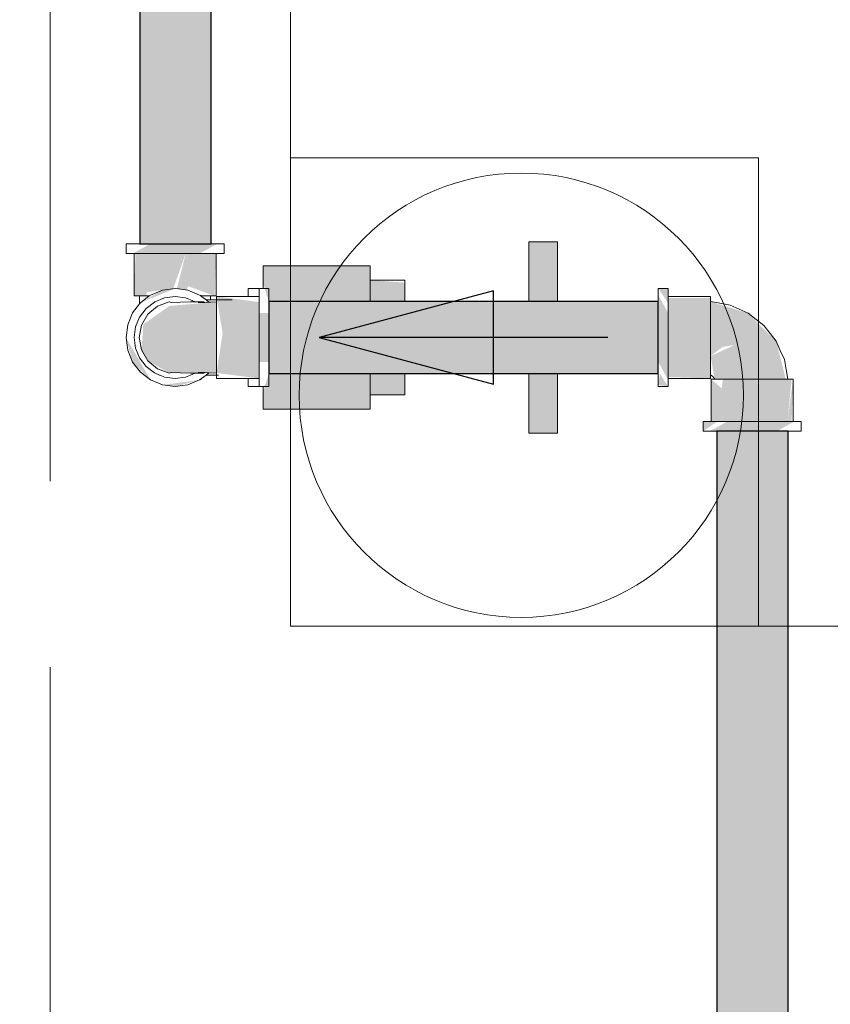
# Model space of a CAD drawing. Header units: millimetres. Extents: x 567 to 934, y -1 to 364.
# Tile 695 of 1056: x 781.111 to 781.673, y 107.12 to 107.803. Entities that reach past the tile are written whole.
import ezdxf

# ---------------------------------------------------------------- set-up
doc = ezdxf.new("R2010")
doc.units = ezdxf.units.MM
doc.header["$MEASUREMENT"] = 0
doc.linetypes.add('HIDDEN2', pattern=[0.47625, 0.3175, -0.15875])
for name, color, linetype, lineweight in [('A-WALL', 7, 'Continuous', 25), ('AF-Condutos', 140, 'Continuous', 25), ('AF-Conexões', 152, 'Continuous', 18), ('AF-Registro', 253, 'Continuous', 18), ('AF-Sentido conduto', 140, 'Continuous', 30), ('ARQ-ALV-REB', 7, 'Continuous', 18), ('Caixas e Ralos - TIGRE', 7, 'Continuous', 13), ('DI-Detalhes', 1, 'HIDDEN2', 9), ('Peças hidrossanitárias', 7, 'Continuous', 13)]:
    doc.layers.add(name, color=color, linetype=linetype, lineweight=lineweight)

msp = doc.modelspace()

# ---------------------------------------------------------------- hatches: boundary and pattern name
at = {"layer": 'AF-Condutos', "linetype": 'Continuous'}
for points in [[(781.24399, 107.64767), (781.24399, 108.1478), (781.19453, 108.1478), (781.19453, 107.64767)], [(781.28399, 107.60754), (781.28399, 107.59284), (781.55399, 107.59284), (781.55399, 107.60754)], [(781.55399, 107.59284), (781.28399, 107.59284), (781.28399, 107.5725), (781.55399, 107.5725)], [(781.55399, 107.55781), (781.55399, 107.5725), (781.28399, 107.5725), (781.28399, 107.55781)], [(781.59876, 107.51767), (781.59453, 107.51767), (781.59453, 105.2741)], [(781.59876, 107.51767), (781.59457, 105.29389), (781.59876, 105.29397)], [(781.60649, 107.51767), (781.59876, 107.51767), (781.59876, 105.2741)], [(781.59883, 105.29397), (781.60649, 105.29411), (781.60649, 107.51767)], [(781.61638, 107.51767), (781.60649, 107.51767), (781.60649, 105.2741)], [(781.61638, 107.51767), (781.60658, 105.2941), (781.61638, 105.2941)], [(781.62671, 107.51767), (781.61638, 107.51767), (781.61638, 105.2741)], [(781.62671, 107.51767), (781.61647, 105.2941), (781.62671, 105.2941)], [(781.63572, 107.51767), (781.62671, 107.51767), (781.62671, 105.2741)], [(781.63572, 107.51767), (781.62679, 105.2941), (781.63572, 105.2941)], [(781.64183, 107.51767), (781.63572, 107.51767), (781.63572, 105.2741)], [(781.64183, 107.51767), (781.63577, 105.2941), (781.64183, 105.2941)], [(781.64399, 107.51767), (781.64183, 107.51767), (781.64183, 105.2741)], [(781.64399, 107.51767), (781.64185, 105.2941), (781.64399, 105.2941)]]:
    msp.add_hatch(color=151, dxfattribs=at).paths.add_polyline_path(points)
at = {"layer": 'AF-Conexões', "linetype": 'Continuous'}
for points in [[(781.18954, 107.64087), (781.23599, 107.64087), (781.24843, 107.64767), (781.20199, 107.64767)], [(781.19059, 107.61147), (781.1989, 107.61147), (781.20479, 107.64087), (781.19156, 107.64087)], [(781.21773, 107.61651), (781.22634, 107.64087), (781.20479, 107.64087), (781.19943, 107.6141)], [(781.2273, 107.61558), (781.23319, 107.64087), (781.22634, 107.64087), (781.22025, 107.61651)], [(781.24642, 107.61147), (781.24739, 107.64087), (781.23319, 107.64087), (781.22793, 107.6183)], [(781.21899, 107.61667), (781.21019, 107.61551), (781.19494, 107.60671)], [(781.56079, 107.61667), (781.55399, 107.61667), (781.56079, 107.60671)], [(781.56079, 107.55323), (781.56079, 107.59967), (781.55399, 107.61212), (781.55399, 107.56567)], [(781.19577, 107.57382), (781.19988, 107.56664), (781.21495, 107.55803), (781.24779, 107.55803), (781.24779, 107.60732), (781.21502, 107.60456), (781.19694, 107.59169)], [(781.27719, 107.55427), (781.27719, 107.60727), (781.24779, 107.61107), (781.25195, 107.58569), (781.24779, 107.55808)], [(781.59019, 107.6101), (781.56079, 107.6101), (781.56079, 107.56259), (781.59019, 107.56259)], [(781.61007, 107.57896), (781.59019, 107.56977), (781.59313, 107.55387), (781.64236, 107.55387), (781.63575, 107.58005), (781.61637, 107.59943), (781.59019, 107.60757), (781.59019, 107.56977), (781.59863, 107.57617), (781.621, 107.57972)], [(781.27719, 107.56567), (781.28399, 107.56567), (781.28399, 107.59967), (781.27719, 107.59967)], [(781.20199, 107.55323), (781.18499, 107.58267), (781.18954, 107.56567)], [(781.55399, 107.54983), (781.56079, 107.54867), (781.55502, 107.55781)], [(781.56079, 107.55524), (781.59019, 107.55427), (781.59019, 107.56259), (781.56079, 107.56259)], [(781.23599, 107.55323), (781.21019, 107.54983), (781.21899, 107.54867)], [(781.59059, 107.55387), (781.59059, 107.52447), (781.59439, 107.52447), (781.59791, 107.5474)], [(781.64642, 107.55387), (781.5989, 107.55387), (781.59439, 107.52447), (781.64359, 107.52447)], [(781.64642, 107.52447), (781.64739, 107.55387), (781.64359, 107.52447)], [(781.58499, 107.52447), (781.58499, 107.51767), (781.59494, 107.52447)], [(781.64843, 107.52447), (781.60199, 107.52447), (781.58954, 107.51767), (781.63599, 107.51767)]]:
    msp.add_hatch(color=161, dxfattribs=at).paths.add_polyline_path(points)
at = {"layer": 'AF-Registro', "linetype": 'Continuous'}
for points in [[(781.48417, 107.60754), (781.48417, 107.64907), (781.46417, 107.64907), (781.46417, 107.60754)], [(781.35417, 107.6324), (781.28017, 107.6324), (781.28017, 107.63023), (781.35417, 107.61983)], [(781.28017, 107.61983), (781.35417, 107.61983), (781.28017, 107.63023)], [(781.28017, 107.61983), (781.28399, 107.60754), (781.35417, 107.60754), (781.35417, 107.61983)], [(781.37817, 107.62071), (781.35417, 107.62245), (781.35417, 107.60754), (781.37817, 107.60754)], [(781.35417, 107.54552), (781.30008, 107.55781), (781.28399, 107.55781), (781.28017, 107.54552)], [(781.35417, 107.54552), (781.35417, 107.55781), (781.30008, 107.55781)], [(781.35417, 107.54289), (781.37817, 107.54289), (781.37817, 107.55781), (781.35417, 107.55781)], [(781.46417, 107.55781), (781.46417, 107.51627), (781.48417, 107.51627), (781.48417, 107.55781)], [(781.35417, 107.53512), (781.35417, 107.54552), (781.28017, 107.54552)], [(781.28017, 107.53295), (781.35417, 107.53295), (781.35417, 107.53512), (781.28017, 107.54552)]]:
    msp.add_hatch(color=254, dxfattribs=at).paths.add_polyline_path(points)

# ---------------------------------------------------------------- linework, layer by layer
at = {"layer": 'A-WALL', "color": 8, "lineweight": 5}
for p, q in [((781.29899, 107.38267), (781.29899, 109.28267)), ((784.35899, 107.38267), (781.29899, 107.38267))]:
    msp.add_line(p, q, dxfattribs=at)
at = {"layer": 'AF-Condutos'}
for p, q in [((781.19453, 108.1478), (781.19453, 107.64767)), ((781.24399, 107.64767), (781.24399, 108.1478)), ((781.19453, 107.64767), (781.19876, 107.64767)), ((781.19876, 107.64767), (781.20649, 107.64767)), ((781.20649, 107.64767), (781.21638, 107.64767)), ((781.21638, 107.64767), (781.22671, 107.64767)), ((781.22671, 107.64767), (781.23572, 107.64767)), ((781.23572, 107.64767), (781.24183, 107.64767)), ((781.24183, 107.64767), (781.24399, 107.64767)), ((781.28399, 107.60754), (781.28399, 107.60645)), ((781.35417, 107.60754), (781.28399, 107.60754)), ((781.28399, 107.60645), (781.28399, 107.60125)), ((781.37817, 107.60754), (781.35417, 107.60754)), ((781.46417, 107.60754), (781.37817, 107.60754)), ((781.48417, 107.60754), (781.46417, 107.60754)), ((781.55399, 107.60754), (781.48417, 107.60754)), ((781.55399, 107.60645), (781.55399, 107.60754)), ((781.55399, 107.60125), (781.55399, 107.60645)), ((781.28399, 107.60125), (781.28399, 107.59307)), ((781.55399, 107.59307), (781.55399, 107.60125)), ((781.28399, 107.59307), (781.28399, 107.59284)), ((781.28399, 107.59284), (781.28399, 107.58267)), ((781.55399, 107.59284), (781.55399, 107.59307)), ((781.55399, 107.58267), (781.55399, 107.59284)), ((781.28399, 107.58267), (781.28399, 107.5725)), ((781.55399, 107.5725), (781.55399, 107.58267)), ((781.28399, 107.5725), (781.28399, 107.57227)), ((781.28399, 107.57227), (781.28399, 107.56409)), ((781.55399, 107.57227), (781.55399, 107.5725)), ((781.55399, 107.56409), (781.55399, 107.57227)), ((781.28399, 107.56409), (781.28399, 107.5589)), ((781.55399, 107.5589), (781.55399, 107.56409)), ((781.28399, 107.5589), (781.28399, 107.55781)), ((781.28399, 107.55781), (781.35417, 107.55781)), ((781.35417, 107.55781), (781.37817, 107.55781)), ((781.37817, 107.55781), (781.46417, 107.55781)), ((781.46417, 107.55781), (781.48417, 107.55781)), ((781.48417, 107.55781), (781.55399, 107.55781)), ((781.55399, 107.55781), (781.55399, 107.5589)), ((781.59453, 107.51767), (781.59453, 105.2741)), ((781.59876, 107.51767), (781.59453, 107.51767)), ((781.60649, 107.51767), (781.59876, 107.51767)), ((781.61638, 107.51767), (781.60649, 107.51767)), ((781.62671, 107.51767), (781.61638, 107.51767)), ((781.63572, 107.51767), (781.62671, 107.51767)), ((781.64183, 107.51767), (781.63572, 107.51767)), ((781.64399, 107.51767), (781.64183, 107.51767)), ((781.64399, 105.2941), (781.64399, 107.51767))]:
    msp.add_line(p, q, dxfattribs=at)
at = {"layer": 'AF-Conexões'}
for p, q in [((781.18499, 107.64767), (781.18499, 107.64087)), ((781.18615, 107.64767), (781.18499, 107.64767)), ((781.18954, 107.64767), (781.18615, 107.64767)), ((781.19453, 107.64767), (781.18954, 107.64767)), ((781.19494, 107.64767), (781.19453, 107.64767)), ((781.20199, 107.64767), (781.19494, 107.64767)), ((781.21019, 107.64767), (781.20199, 107.64767)), ((781.21899, 107.64767), (781.21019, 107.64767)), ((781.22779, 107.64767), (781.21899, 107.64767)), ((781.23599, 107.64767), (781.22779, 107.64767)), ((781.24303, 107.64767), (781.23599, 107.64767)), ((781.24399, 107.64767), (781.24303, 107.64767)), ((781.24843, 107.64767), (781.24399, 107.64767)), ((781.25183, 107.64767), (781.24843, 107.64767)), ((781.25299, 107.64767), (781.25183, 107.64767)), ((781.25299, 107.64087), (781.25299, 107.64767)), ((781.18499, 107.64087), (781.18615, 107.64087)), ((781.18615, 107.64087), (781.18954, 107.64087)), ((781.18954, 107.64087), (781.19059, 107.64087)), ((781.19059, 107.64087), (781.19494, 107.64087)), ((781.19059, 107.64087), (781.19059, 107.61147)), ((781.19156, 107.64087), (781.19059, 107.64087)), ((781.19439, 107.64087), (781.19156, 107.64087)), ((781.1989, 107.64087), (781.19439, 107.64087)), ((781.19494, 107.64087), (781.20199, 107.64087)), ((781.20479, 107.64087), (781.1989, 107.64087)), ((781.20199, 107.64087), (781.21019, 107.64087)), ((781.21164, 107.64087), (781.20479, 107.64087)), ((781.21019, 107.64087), (781.21899, 107.64087)), ((781.21899, 107.64087), (781.21164, 107.64087)), ((781.22634, 107.64087), (781.21899, 107.64087)), ((781.21899, 107.64087), (781.22779, 107.64087)), ((781.23319, 107.64087), (781.22634, 107.64087)), ((781.22779, 107.64087), (781.23599, 107.64087)), ((781.23907, 107.64087), (781.23319, 107.64087)), ((781.23599, 107.64087), (781.24303, 107.64087)), ((781.24359, 107.64087), (781.23907, 107.64087)), ((781.24303, 107.64087), (781.24739, 107.64087)), ((781.24642, 107.64087), (781.24359, 107.64087)), ((781.24739, 107.64087), (781.24642, 107.64087)), ((781.24739, 107.64087), (781.24843, 107.64087)), ((781.24739, 107.61147), (781.24739, 107.64087)), ((781.24843, 107.64087), (781.25183, 107.64087)), ((781.25183, 107.64087), (781.25299, 107.64087)), ((781.20199, 107.61212), (781.20115, 107.61147)), ((781.21019, 107.61551), (781.20199, 107.61212)), ((781.21899, 107.61667), (781.21019, 107.61551)), ((781.22133, 107.61636), (781.21899, 107.61667)), ((781.22779, 107.61551), (781.22133, 107.61636)), ((781.23599, 107.61212), (781.22779, 107.61551)), ((781.23683, 107.61147), (781.23599, 107.61212)), ((781.27719, 107.61667), (781.27719, 107.61551)), ((781.28017, 107.61667), (781.27719, 107.61667)), ((781.27719, 107.61551), (781.27719, 107.61212)), ((781.27719, 107.61212), (781.27719, 107.61107)), ((781.28399, 107.61667), (781.28017, 107.61667)), ((781.28399, 107.61551), (781.28399, 107.61667)), ((781.28399, 107.61212), (781.28399, 107.61551)), ((781.28399, 107.60754), (781.28399, 107.61212)), ((781.55399, 107.61667), (781.55399, 107.61551)), ((781.56079, 107.61667), (781.55399, 107.61667)), ((781.55399, 107.61551), (781.55399, 107.61212)), ((781.55399, 107.61212), (781.55399, 107.60754)), ((781.56079, 107.61551), (781.56079, 107.61667)), ((781.56079, 107.61212), (781.56079, 107.61551)), ((781.56079, 107.61107), (781.56079, 107.61212)), ((781.19433, 107.60591), (781.18954, 107.59967)), ((781.19059, 107.61147), (781.19156, 107.61147)), ((781.19156, 107.61147), (781.19439, 107.61147)), ((781.19439, 107.61137), (781.19433, 107.60625)), ((781.19494, 107.60671), (781.19433, 107.60591)), ((781.19433, 107.60625), (781.19433, 107.60591)), ((781.19443, 107.61147), (781.19439, 107.61147)), ((781.19439, 107.61147), (781.19439, 107.61137)), ((781.19439, 107.61147), (781.1989, 107.61147)), ((781.1974, 107.61147), (781.19443, 107.61147)), ((781.20115, 107.61147), (781.19494, 107.60671)), ((781.20115, 107.61147), (781.1974, 107.61147)), ((781.1989, 107.61147), (781.20044, 107.61147)), ((781.20479, 107.60727), (781.1989, 107.60275)), ((781.20044, 107.61147), (781.20115, 107.61147)), ((781.20498, 107.60735), (781.20479, 107.60727)), ((781.21164, 107.6101), (781.20498, 107.60735)), ((781.21495, 107.60732), (781.20673, 107.60439)), ((781.21899, 107.61107), (781.21164, 107.6101)), ((781.21631, 107.60699), (781.21495, 107.60732)), ((781.2227, 107.60725), (781.21631, 107.60699)), ((781.22634, 107.6101), (781.21899, 107.61107)), ((781.22969, 107.60742), (781.2227, 107.60725)), ((781.2298, 107.60867), (781.22634, 107.6101)), ((781.23285, 107.60741), (781.22969, 107.60742)), ((781.23285, 107.60741), (781.2298, 107.60867)), ((781.23301, 107.60741), (781.23285, 107.60741)), ((781.23914, 107.60738), (781.23301, 107.60741)), ((781.23511, 107.60686), (781.23914, 107.60738)), ((781.23963, 107.60704), (781.23511, 107.60686)), ((781.23726, 107.61114), (781.23683, 107.61147)), ((781.23754, 107.61147), (781.23707, 107.61147)), ((781.23707, 107.61147), (781.23754, 107.61147)), ((781.24048, 107.60867), (781.23726, 107.61114)), ((781.24057, 107.61147), (781.23754, 107.61147)), ((781.23754, 107.61147), (781.23907, 107.61147)), ((781.23907, 107.61147), (781.24359, 107.61147)), ((781.24137, 107.60711), (781.23963, 107.60704)), ((781.24246, 107.60715), (781.24048, 107.60867)), ((781.24358, 107.61147), (781.24057, 107.61147)), ((781.24246, 107.60715), (781.24137, 107.60711)), ((781.24363, 107.60719), (781.24246, 107.60715)), ((781.24361, 107.60896), (781.24358, 107.61147)), ((781.24359, 107.61147), (781.24642, 107.61147)), ((781.24361, 107.60867), (781.24361, 107.60896)), ((781.24759, 107.60731), (781.24363, 107.60719)), ((781.24642, 107.61147), (781.24739, 107.61147)), ((781.24779, 107.60732), (781.24759, 107.60731)), ((781.26975, 107.61107), (781.24779, 107.61107)), ((781.24779, 107.61107), (781.24779, 107.6101)), ((781.24779, 107.6101), (781.24779, 107.60867)), ((781.24779, 107.60867), (781.24779, 107.60732)), ((781.24779, 107.60732), (781.24779, 107.60727)), ((781.24779, 107.60439), (781.24779, 107.60732)), ((781.24779, 107.60727), (781.24779, 107.60275)), ((781.27719, 107.61107), (781.26975, 107.61107)), ((781.27719, 107.61107), (781.27719, 107.60671)), ((781.27719, 107.6101), (781.27719, 107.61107)), ((781.27719, 107.60867), (781.27719, 107.6101)), ((781.27719, 107.60727), (781.27719, 107.60867)), ((781.27719, 107.60275), (781.27719, 107.60727)), ((781.27719, 107.60671), (781.27719, 107.59967)), ((781.28399, 107.60671), (781.28399, 107.60754)), ((781.28399, 107.59967), (781.28399, 107.60671)), ((781.55399, 107.60754), (781.55399, 107.60671)), ((781.55399, 107.60671), (781.55399, 107.59967)), ((781.56079, 107.60671), (781.56079, 107.61107)), ((781.56079, 107.61107), (781.56079, 107.6101)), ((781.59019, 107.61107), (781.56079, 107.61107)), ((781.56079, 107.6101), (781.56079, 107.60727)), ((781.56079, 107.60727), (781.56079, 107.60275)), ((781.56079, 107.59967), (781.56079, 107.60671)), ((781.59019, 107.6101), (781.59019, 107.61107)), ((781.59019, 107.60757), (781.59019, 107.6101)), ((781.59019, 107.60727), (781.59019, 107.60757)), ((781.59019, 107.60757), (781.59019, 107.60604)), ((781.59545, 107.60661), (781.59019, 107.60757)), ((781.59019, 107.60275), (781.59019, 107.60727)), ((781.59019, 107.60604), (781.59019, 107.60165)), ((781.60377, 107.60509), (781.59545, 107.60661)), ((781.61007, 107.60226), (781.60377, 107.60509)), ((781.18954, 107.59967), (781.18615, 107.59147)), ((781.1989, 107.60275), (781.19439, 107.59687)), ((781.20001, 107.59881), (781.19562, 107.59127)), ((781.20673, 107.60439), (781.20001, 107.59881)), ((781.24779, 107.59881), (781.24779, 107.60439)), ((781.24779, 107.60275), (781.24779, 107.59687)), ((781.24779, 107.59291), (781.24779, 107.59881)), ((781.27719, 107.59687), (781.27719, 107.60275)), ((781.27719, 107.59967), (781.27719, 107.59147)), ((781.28399, 107.59147), (781.28399, 107.59967)), ((781.55399, 107.59967), (781.55399, 107.59147)), ((781.56079, 107.60275), (781.56079, 107.59687)), ((781.56079, 107.59147), (781.56079, 107.59967)), ((781.59019, 107.59687), (781.59019, 107.60275)), ((781.59019, 107.60165), (781.59019, 107.59493)), ((781.61637, 107.59943), (781.61007, 107.60226)), ((781.6218, 107.59518), (781.61637, 107.59943)), ((781.18615, 107.59147), (781.18499, 107.58267)), ((781.19439, 107.59687), (781.19156, 107.59002)), ((781.19562, 107.59127), (781.19409, 107.58267)), ((781.24779, 107.59687), (781.24779, 107.59291)), ((781.24779, 107.59291), (781.24779, 107.59002)), ((781.24779, 107.59127), (781.24779, 107.59291)), ((781.24779, 107.58267), (781.24779, 107.59127)), ((781.27719, 107.59002), (781.27719, 107.59687)), ((781.27719, 107.59147), (781.27719, 107.58267)), ((781.28399, 107.58267), (781.28399, 107.59147)), ((781.55399, 107.59147), (781.55399, 107.58267)), ((781.56079, 107.59687), (781.56079, 107.59002)), ((781.56079, 107.58267), (781.56079, 107.59147)), ((781.59019, 107.59002), (781.59019, 107.59687)), ((781.59019, 107.59493), (781.59019, 107.5867)), ((781.62723, 107.59092), (781.6218, 107.59518)), ((781.19156, 107.59002), (781.19059, 107.58267)), ((781.24779, 107.59002), (781.24779, 107.58267)), ((781.27719, 107.58267), (781.27719, 107.59002)), ((781.56079, 107.59002), (781.56079, 107.58267)), ((781.59019, 107.58267), (781.59019, 107.59002)), ((781.59019, 107.5867), (781.59019, 107.57797)), ((781.63149, 107.58548), (781.62723, 107.59092)), ((781.63575, 107.58005), (781.63149, 107.58548)), ((781.18499, 107.58267), (781.18615, 107.57387)), ((781.19059, 107.58267), (781.19156, 107.57532)), ((781.19409, 107.58267), (781.19562, 107.57408)), ((781.24779, 107.58267), (781.24779, 107.57532)), ((781.24779, 107.57408), (781.24779, 107.58267)), ((781.27719, 107.58267), (781.27719, 107.57387)), ((781.27719, 107.57532), (781.27719, 107.58267)), ((781.28399, 107.57387), (781.28399, 107.58267)), ((781.55399, 107.58267), (781.55399, 107.57387)), ((781.56079, 107.57387), (781.56079, 107.58267)), ((781.56079, 107.58267), (781.56079, 107.57532)), ((781.59019, 107.57532), (781.59019, 107.58267)), ((781.59019, 107.57797), (781.59019, 107.56977)), ((781.63858, 107.57375), (781.63575, 107.58005)), ((781.18615, 107.57387), (781.18954, 107.56567)), ((781.19156, 107.57532), (781.19439, 107.56847)), ((781.19562, 107.57408), (781.20001, 107.56654)), ((781.24779, 107.57532), (781.24779, 107.57244)), ((781.24779, 107.57244), (781.24779, 107.57408)), ((781.24779, 107.57244), (781.24779, 107.56847)), ((781.24779, 107.56654), (781.24779, 107.57244)), ((781.27719, 107.56847), (781.27719, 107.57532)), ((781.27719, 107.57387), (781.27719, 107.56567)), ((781.28399, 107.56567), (781.28399, 107.57387)), ((781.55399, 107.57387), (781.55399, 107.56567)), ((781.56079, 107.57532), (781.56079, 107.56847)), ((781.56079, 107.56567), (781.56079, 107.57387)), ((781.59019, 107.56847), (781.59019, 107.57532)), ((781.64141, 107.56745), (781.63858, 107.57375)), ((781.18954, 107.56567), (781.19494, 107.55863)), ((781.19439, 107.56847), (781.1989, 107.56259)), ((781.20001, 107.56654), (781.20673, 107.56096)), ((781.24779, 107.56847), (781.24779, 107.56259)), ((781.24779, 107.56228), (781.24779, 107.56654)), ((781.27719, 107.56259), (781.27719, 107.56847)), ((781.27719, 107.56567), (781.27719, 107.55863)), ((781.28399, 107.55863), (781.28399, 107.56567)), ((781.55399, 107.56567), (781.55399, 107.55863)), ((781.56079, 107.56847), (781.56079, 107.56259)), ((781.56079, 107.55863), (781.56079, 107.56567)), ((781.59019, 107.56977), (781.59019, 107.56304)), ((781.59019, 107.56259), (781.59019, 107.56847)), ((781.64293, 107.55914), (781.64141, 107.56745)), ((781.19494, 107.55863), (781.20199, 107.55323)), ((781.1989, 107.56259), (781.20479, 107.55808)), ((781.20479, 107.55808), (781.20818, 107.55667)), ((781.20673, 107.56096), (781.21495, 107.55803)), ((781.21495, 107.55803), (781.21631, 107.55835)), ((781.21631, 107.55835), (781.2227, 107.5581)), ((781.2227, 107.5581), (781.22969, 107.55792)), ((781.22969, 107.55792), (781.23285, 107.55794)), ((781.2298, 107.55667), (781.23285, 107.55794)), ((781.23285, 107.55794), (781.23301, 107.55794)), ((781.23301, 107.55794), (781.23914, 107.55796)), ((781.23914, 107.55796), (781.23511, 107.55848)), ((781.23511, 107.55848), (781.23963, 107.5583)), ((781.23963, 107.5583), (781.24137, 107.55823)), ((781.24048, 107.55667), (781.24245, 107.55819)), ((781.24137, 107.55823), (781.24246, 107.5582)), ((781.24246, 107.5582), (781.24779, 107.55803)), ((781.24779, 107.56259), (781.24779, 107.55808)), ((781.24779, 107.56096), (781.24779, 107.56228)), ((781.24779, 107.55803), (781.24779, 107.56096)), ((781.24779, 107.55808), (781.24779, 107.55803)), ((781.24779, 107.55803), (781.24779, 107.55667)), ((781.27719, 107.55808), (781.27719, 107.56259)), ((781.27719, 107.55863), (781.27719, 107.55427)), ((781.27719, 107.55667), (781.27719, 107.55808)), ((781.28399, 107.55781), (781.28399, 107.55863)), ((781.28399, 107.55323), (781.28399, 107.55781)), ((781.55399, 107.55863), (781.55399, 107.55781)), ((781.55399, 107.55781), (781.55399, 107.55323)), ((781.56079, 107.56259), (781.56079, 107.55808)), ((781.56079, 107.55427), (781.56079, 107.55863)), ((781.56079, 107.55808), (781.56079, 107.55524)), ((781.59019, 107.56304), (781.59019, 107.55849)), ((781.59019, 107.55808), (781.59019, 107.56259)), ((781.59019, 107.55849), (781.59019, 107.55682)), ((781.59019, 107.55682), (781.59019, 107.55808)), ((781.64388, 107.55387), (781.64293, 107.55914)), ((781.20199, 107.55323), (781.21019, 107.54983)), ((781.20818, 107.55667), (781.20859, 107.5565)), ((781.20859, 107.5565), (781.21164, 107.55524)), ((781.21164, 107.55524), (781.21899, 107.55427)), ((781.21899, 107.55427), (781.22634, 107.55524)), ((781.22634, 107.55524), (781.2298, 107.55667)), ((781.22779, 107.54983), (781.23599, 107.55323)), ((781.23599, 107.55323), (781.23726, 107.55421)), ((781.23726, 107.55421), (781.24048, 107.55667)), ((781.24779, 107.55667), (781.24779, 107.55524)), ((781.24779, 107.55524), (781.24779, 107.55427)), ((781.24779, 107.55427), (781.26975, 107.55427)), ((781.26975, 107.55427), (781.27719, 107.55427)), ((781.27719, 107.55524), (781.27719, 107.55667)), ((781.27719, 107.55427), (781.27719, 107.55524)), ((781.27719, 107.55427), (781.27719, 107.55323)), ((781.27719, 107.55323), (781.27719, 107.54983)), ((781.28399, 107.54983), (781.28399, 107.55323)), ((781.55399, 107.55323), (781.55399, 107.54983)), ((781.56079, 107.55524), (781.56079, 107.55427)), ((781.56079, 107.55323), (781.56079, 107.55427)), ((781.56079, 107.55427), (781.59019, 107.55427)), ((781.56079, 107.54983), (781.56079, 107.55323)), ((781.59019, 107.55524), (781.59019, 107.55682)), ((781.59019, 107.55682), (781.59188, 107.55556)), ((781.59019, 107.55427), (781.59019, 107.55524)), ((781.59156, 107.55387), (781.59059, 107.55387)), ((781.59059, 107.55387), (781.59059, 107.52447)), ((781.59313, 107.55387), (781.59156, 107.55387)), ((781.59188, 107.55556), (781.59313, 107.55387)), ((781.59439, 107.55387), (781.59313, 107.55387)), ((781.59313, 107.55387), (781.59481, 107.55387)), ((781.5989, 107.55387), (781.59439, 107.55387)), ((781.59481, 107.55387), (781.59935, 107.55387)), ((781.60479, 107.55387), (781.5989, 107.55387)), ((781.59935, 107.55387), (781.60608, 107.55387)), ((781.61164, 107.55387), (781.60479, 107.55387)), ((781.60608, 107.55387), (781.61429, 107.55387)), ((781.61899, 107.55387), (781.61164, 107.55387)), ((781.61429, 107.55387), (781.61866, 107.55387)), ((781.61866, 107.55387), (781.62302, 107.55387)), ((781.62634, 107.55387), (781.61899, 107.55387)), ((781.62302, 107.55387), (781.63125, 107.55387)), ((781.63319, 107.55387), (781.62634, 107.55387)), ((781.63125, 107.55387), (781.63797, 107.55387)), ((781.63907, 107.55387), (781.63319, 107.55387)), ((781.63797, 107.55387), (781.64236, 107.55387)), ((781.64359, 107.55387), (781.63907, 107.55387)), ((781.64236, 107.55387), (781.64388, 107.55387)), ((781.64388, 107.55387), (781.64359, 107.55387)), ((781.64642, 107.55387), (781.64388, 107.55387)), ((781.64739, 107.55387), (781.64642, 107.55387)), ((781.64739, 107.52447), (781.64739, 107.55387)), ((781.21019, 107.54983), (781.21899, 107.54867)), ((781.21899, 107.54867), (781.22779, 107.54983)), ((781.27719, 107.54983), (781.27719, 107.54867)), ((781.27719, 107.54867), (781.28017, 107.54867)), ((781.28017, 107.54867), (781.28399, 107.54867)), ((781.28399, 107.54867), (781.28399, 107.54983)), ((781.55399, 107.54983), (781.55399, 107.54867)), ((781.55399, 107.54867), (781.56079, 107.54867)), ((781.56079, 107.54867), (781.56079, 107.54983)), ((781.58615, 107.52447), (781.58499, 107.52447)), ((781.58499, 107.52447), (781.58499, 107.51767)), ((781.58954, 107.52447), (781.58615, 107.52447)), ((781.59059, 107.52447), (781.58954, 107.52447)), ((781.59494, 107.52447), (781.59059, 107.52447)), ((781.59059, 107.52447), (781.59156, 107.52447)), ((781.59156, 107.52447), (781.59439, 107.52447)), ((781.59439, 107.52447), (781.5989, 107.52447)), ((781.60199, 107.52447), (781.59494, 107.52447)), ((781.5989, 107.52447), (781.60479, 107.52447)), ((781.61019, 107.52447), (781.60199, 107.52447)), ((781.60479, 107.52447), (781.61164, 107.52447)), ((781.61899, 107.52447), (781.61019, 107.52447)), ((781.61164, 107.52447), (781.61899, 107.52447)), ((781.62779, 107.52447), (781.61899, 107.52447)), ((781.61899, 107.52447), (781.62634, 107.52447)), ((781.62634, 107.52447), (781.63319, 107.52447)), ((781.63599, 107.52447), (781.62779, 107.52447)), ((781.63319, 107.52447), (781.63907, 107.52447)), ((781.64303, 107.52447), (781.63599, 107.52447)), ((781.63907, 107.52447), (781.64359, 107.52447)), ((781.64739, 107.52447), (781.64303, 107.52447)), ((781.64359, 107.52447), (781.64642, 107.52447)), ((781.64642, 107.52447), (781.64739, 107.52447)), ((781.64843, 107.52447), (781.64739, 107.52447)), ((781.65183, 107.52447), (781.64843, 107.52447)), ((781.65299, 107.52447), (781.65183, 107.52447)), ((781.65299, 107.51767), (781.65299, 107.52447)), ((781.58499, 107.51767), (781.58615, 107.51767)), ((781.58615, 107.51767), (781.58954, 107.51767)), ((781.58954, 107.51767), (781.59453, 107.51767)), ((781.59453, 107.51767), (781.59494, 107.51767)), ((781.59494, 107.51767), (781.60199, 107.51767)), ((781.60199, 107.51767), (781.61019, 107.51767)), ((781.61019, 107.51767), (781.61899, 107.51767)), ((781.61899, 107.51767), (781.62779, 107.51767)), ((781.62779, 107.51767), (781.63599, 107.51767)), ((781.63599, 107.51767), (781.64303, 107.51767)), ((781.64303, 107.51767), (781.64399, 107.51767)), ((781.64399, 107.51767), (781.64843, 107.51767)), ((781.64843, 107.51767), (781.65183, 107.51767)), ((781.65183, 107.51767), (781.65299, 107.51767))]:
    msp.add_line(p, q, dxfattribs=at)
at = {"layer": 'AF-Registro'}
for p, q in [((781.46417, 107.64907), (781.46417, 107.60754)), ((781.48417, 107.64907), (781.46417, 107.64907)), ((781.48417, 107.60754), (781.48417, 107.64907)), ((781.28017, 107.6324), (781.28017, 107.63023)), ((781.35417, 107.6324), (781.28017, 107.6324)), ((781.35417, 107.63023), (781.35417, 107.6324)), ((781.28017, 107.63023), (781.28017, 107.61983)), ((781.35417, 107.62245), (781.35417, 107.63023)), ((781.28017, 107.61983), (781.28017, 107.61667)), ((781.35417, 107.61983), (781.35417, 107.62245)), ((781.35417, 107.62245), (781.35417, 107.62071)), ((781.37817, 107.62245), (781.35417, 107.62245)), ((781.35417, 107.62071), (781.35417, 107.6124)), ((781.35417, 107.60754), (781.35417, 107.61983)), ((781.37817, 107.62071), (781.37817, 107.62245)), ((781.37817, 107.6124), (781.37817, 107.62071)), ((781.23692, 107.61173), (781.23673, 107.61207)), ((781.23707, 107.61147), (781.23692, 107.61173)), ((781.26975, 107.61667), (781.26975, 107.61551)), ((781.27719, 107.61667), (781.26975, 107.61667)), ((781.26975, 107.61551), (781.26975, 107.61212)), ((781.26975, 107.61212), (781.26975, 107.61107)), ((781.35417, 107.6124), (781.35417, 107.60754)), ((781.37817, 107.60754), (781.37817, 107.6124)), ((781.23726, 107.61114), (781.23707, 107.61147)), ((781.23963, 107.60704), (781.23962, 107.60706)), ((781.24361, 107.60867), (781.24048, 107.60867)), ((781.2443, 107.60867), (781.24361, 107.60867)), ((781.24919, 107.60867), (781.2443, 107.60867)), ((781.25859, 107.60867), (781.24919, 107.60867)), ((781.23962, 107.55829), (781.23963, 107.5583)), ((781.35417, 107.54552), (781.35417, 107.55781)), ((781.35417, 107.55781), (781.35417, 107.55295)), ((781.37817, 107.55295), (781.37817, 107.55781)), ((781.46417, 107.55781), (781.46417, 107.51627)), ((781.48417, 107.51627), (781.48417, 107.55781)), ((781.23673, 107.55328), (781.23726, 107.55421)), ((781.24048, 107.55667), (781.24918, 107.55667)), ((781.26975, 107.55427), (781.26975, 107.55323)), ((781.26975, 107.55323), (781.26975, 107.54983)), ((781.35417, 107.55295), (781.35417, 107.54463)), ((781.37817, 107.54463), (781.37817, 107.55295)), ((781.26975, 107.54983), (781.26975, 107.54867)), ((781.26975, 107.54867), (781.27719, 107.54867)), ((781.28017, 107.54867), (781.28017, 107.54552)), ((781.28017, 107.54552), (781.28017, 107.53512)), ((781.35417, 107.54289), (781.35417, 107.54552)), ((781.35417, 107.54463), (781.35417, 107.54289)), ((781.37817, 107.54289), (781.37817, 107.54463)), ((781.35417, 107.53512), (781.35417, 107.54289)), ((781.35417, 107.54289), (781.37817, 107.54289)), ((781.28017, 107.53512), (781.28017, 107.53295)), ((781.28017, 107.53295), (781.35417, 107.53295)), ((781.35417, 107.53295), (781.35417, 107.53512)), ((781.46417, 107.51627), (781.48417, 107.51627))]:
    msp.add_line(p, q, dxfattribs=at)
at = {"layer": 'AF-Sentido conduto'}
for p, q in [((781.43973, 107.61502), (781.31899, 107.58267)), ((781.43973, 107.55032), (781.43973, 107.61502)), ((781.31899, 107.58267), (781.43973, 107.55032))]:
    msp.add_line(p, q, dxfattribs=at)
msp.add_lwpolyline([(781.51899, 107.58267), (781.31899, 107.58267)], dxfattribs=at)
at = {"layer": 'ARQ-ALV-REB', "color": 8, "lineweight": 5}
for p, q in [((781.29899, 107.70717), (781.62349, 107.70717)), ((781.62349, 107.70717), (781.62349, 107.38267))]:
    msp.add_line(p, q, dxfattribs=at)
at = {"layer": 'Caixas e Ralos - TIGRE', "color": 8, "lineweight": 5}
for p, q in [((781.62349, 107.70717), (781.29899, 107.70717)), ((781.62349, 107.38267), (781.62349, 107.70717))]:
    msp.add_line(p, q, dxfattribs=at)
for start, end in [(90, 270), (270, 90)]:
    msp.add_arc((781.45899, 107.54267), 0.154, start, end, dxfattribs=at)
at = {"layer": 'DI-Detalhes'}
for points in [[(773.92222, 113.99174), (781.13231, 113.99174), (781.13231, 104.6097), (773.92222, 104.6097), (773.92222, 113.99174)], [(781.13231, 112.49791), (788.38617, 112.49791), (788.38617, 104.65541), (781.13231, 104.65541), (781.13231, 112.49791)]]:
    msp.add_lwpolyline(points, dxfattribs=at)
at = {"layer": 'Peças hidrossanitárias', "color": 8, "lineweight": 5}
for p, q in [((781.29899, 107.70717), (781.62349, 107.70717)), ((781.62349, 107.70717), (781.62349, 107.38267))]:
    msp.add_line(p, q, dxfattribs=at)

doc.saveas('drawing.dxf')
